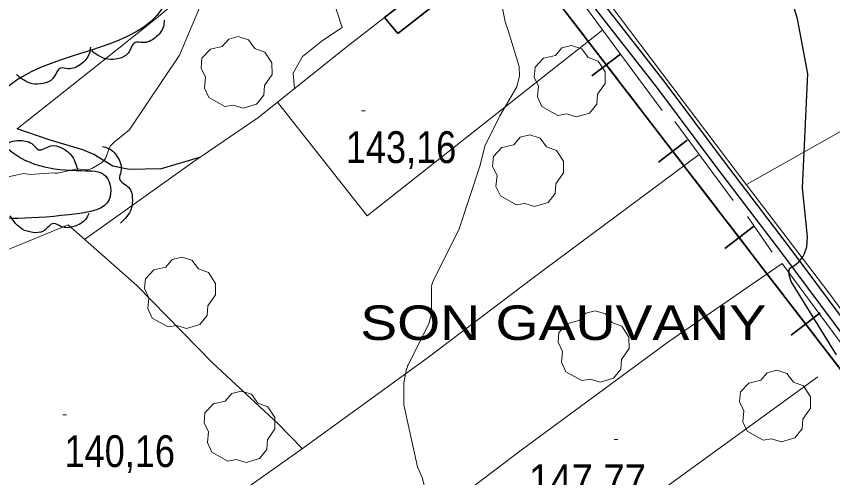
# Model space of a CAD drawing. Extents: x 480269 to 484877, y 4383588 to 4386804.
# Drawn here: x 481701.4 to 481926.2, y 4386167.5 to 4386294.4 of the extents above; entities that cross this region are included whole.
import ezdxf
from ezdxf.enums import TextEntityAlignment as Align

# ---------------------------------------------------------------- set-up
doc = ezdxf.new("R2010")
doc.units = 0
doc.header["$LTSCALE"] = 3.8
doc.linetypes.add('LONG_DASHED', pattern=[7.5, 6, -1.5])
for name, color, linetype, lineweight in [('25', 7, 'LONG_DASHED', 25), ('27', 7, 'Continuous', 25), ('29', 7, 'Continuous', 13), ('34', 7, 'Continuous', 35), ('38', 7, 'Continuous', 25), ('47', 7, 'Continuous', 35), ('51', 7, 'Continuous', 13), ('7', 7, 'Continuous', 13), ('8', 7, 'Continuous', 25), ('9', 7, 'Continuous', 13)]:
    doc.layers.add(name, color=color, linetype=linetype, lineweight=lineweight)
doc.layers.add('5', color=7, linetype='Continuous')

msp = doc.modelspace()

# ---------------------------------------------------------------- linework, layer by layer
at = {"layer": '25'}
msp.add_lwpolyline([(481751.88, 4386255.52), (481741.28, 4386252.39), (481732.49, 4386252.26), (481727.94, 4386253.2), (481722.77, 4386256.33), (481719.7, 4386257.63), (481710.68, 4386260.31), (481701.61, 4386263.39)], dxfattribs=at)
at = {"layer": '27'}
for points in [[(481652.58, 4386324.23), (481670.19, 4386354), (481684.76, 4386365.54), (481692.05, 4386369.79), (481699.94, 4386375.87), (481706.93, 4386386.5), (481709.05, 4386395.61), (481711.79, 4386399.56), (481714.21, 4386396.83), (481712.39, 4386391.66), (481709.96, 4386380.73), (481712.7, 4386371.62), (481718.47, 4386365.24), (481733.04, 4386348.22), (481736.38, 4386337.29), (481738.2, 4386330.61), (481737.9, 4386324.83), (481737.29, 4386319.97), (481733.04, 4386316.33), (481722.72, 4386321.8), (481714.21, 4386319.97), (481707.53, 4386313.9), (481709.05, 4386308.43), (481714.21, 4386302.66), (481723.32, 4386298.71), (481739.42, 4386306), (481741.85, 4386307.22), (481743.36, 4386302.66), (481741.54, 4386296.58), (481702.98, 4386277.75), (481696, 4386271.07), (481695.09, 4386264.08), (481698.43, 4386258.61), (481719.38, 4386251.93), (481726.06, 4386250.41), (481726.97, 4386244.03), (481718.16, 4386240.08), (481686.58, 4386240.08), (481678.69, 4386240.99), (481669.88, 4386238.56), (481657.13, 4386234.61), (481649.24, 4386228.84), (481646.81, 4386223.07), (481644.08, 4386217.3), (481636.49, 4386216.69), (481628.59, 4386224.59), (481624.64, 4386239.17), (481623.43, 4386247.37), (481622.52, 4386257.7), (481627.98, 4386266.51), (481637.09, 4386274.41), (481646.81, 4386282.91), (481648.63, 4386288.99), (481645.29, 4386299.32), (481644.38, 4386306.3), (481646.2, 4386313.29), (481652.27, 4386323.62)], [(481742.12, 4386293.32), (481741.89, 4386291.56), (481739.66, 4386288.5), (481736.22, 4386287.15), (481734.17, 4386287.22), (481732.22, 4386284.25), (481729.6, 4386282.8), (481726.59, 4386282.58), (481722.16, 4386284.81)], [(481721.8, 4386285.86), (481721.49, 4386284.11), (481719.12, 4386281.16), (481715.62, 4386279.97), (481713.57, 4386280.14), (481711.49, 4386277.26), (481708.81, 4386275.94), (481705.79, 4386275.86), (481701.47, 4386278.29)], [(481697.52, 4386258.09), (481698.82, 4386259.3), (481702.5, 4386260.23), (481706.01, 4386259.07), (481707.54, 4386257.7), (481710.94, 4386258.74), (481713.87, 4386258.18), (481716.33, 4386256.42), (481718.31, 4386251.88)], [(481725.13, 4386258.59), (481726.82, 4386258.06), (481729.46, 4386255.34), (481730.2, 4386251.72), (481729.78, 4386249.71), (481732.38, 4386247.28), (481733.35, 4386244.46), (481733.05, 4386241.45), (481730.1, 4386237.47)], [(481721.4, 4386240.18), (481720.54, 4386238.62), (481717.35, 4386236.58), (481713.66, 4386236.58), (481711.77, 4386237.39), (481708.87, 4386235.32), (481705.91, 4386234.93), (481703.02, 4386235.82), (481699.71, 4386239.51)]]:
    msp.add_spline(points, degree=3, dxfattribs=at)
at = {"layer": '29'}
for points in [[(481758.8, 4386269.59), (481754.41, 4386272.02), (481753.19, 4386274.66), (481753.49, 4386277.62), (481752.29, 4386280.12), (481752.53, 4386282.86), (481754.86, 4386285.31), (481758.11, 4386286.08), (481759.91, 4386288.15), (481762.53, 4386288.8), (481765.34, 4386287.95), (481767.13, 4386285.55), (481769.88, 4386284.54), (481771.8, 4386281.55), (481771.82, 4386278.41), (481769.73, 4386275.39), (481769.54, 4386272.72), (481767.54, 4386270.24), (481763.84, 4386269.16), (481761.12, 4386269.98)], [(481850.57, 4386267.13), (481846.18, 4386269.56), (481844.96, 4386272.2), (481845.26, 4386275.16), (481844.06, 4386277.66), (481844.3, 4386280.4), (481846.63, 4386282.85), (481849.88, 4386283.62), (481851.68, 4386285.69), (481854.3, 4386286.34), (481857.11, 4386285.49), (481858.9, 4386283.09), (481861.65, 4386282.08), (481863.57, 4386279.09), (481863.59, 4386275.95), (481861.5, 4386272.93), (481861.31, 4386270.26), (481859.31, 4386267.78), (481855.61, 4386266.7), (481852.89, 4386267.52)], [(481839.1, 4386242.54), (481834.71, 4386244.97), (481833.49, 4386247.61), (481833.79, 4386250.57), (481832.59, 4386253.07), (481832.83, 4386255.81), (481835.16, 4386258.26), (481838.41, 4386259.03), (481840.21, 4386261.1), (481842.83, 4386261.75), (481845.64, 4386260.9), (481847.43, 4386258.5), (481850.18, 4386257.49), (481852.1, 4386254.5), (481852.12, 4386251.36), (481850.03, 4386248.34), (481849.84, 4386245.67), (481847.84, 4386243.19), (481844.14, 4386242.11), (481841.42, 4386242.93)], [(481743.23, 4386208.93), (481738.84, 4386211.36), (481737.62, 4386214), (481737.92, 4386216.96), (481736.72, 4386219.46), (481736.96, 4386222.2), (481739.29, 4386224.65), (481742.54, 4386225.42), (481744.34, 4386227.49), (481746.96, 4386228.14), (481749.77, 4386227.29), (481751.56, 4386224.89), (481754.31, 4386223.88), (481756.23, 4386220.89), (481756.25, 4386217.75), (481754.16, 4386214.73), (481753.97, 4386212.06), (481751.97, 4386209.58), (481748.27, 4386208.5), (481745.55, 4386209.32)], [(481857.13, 4386194.17), (481852.74, 4386196.6), (481851.52, 4386199.24), (481851.82, 4386202.2), (481850.62, 4386204.7), (481850.86, 4386207.44), (481853.19, 4386209.89), (481856.44, 4386210.66), (481858.24, 4386212.73), (481860.86, 4386213.38), (481863.67, 4386212.53), (481865.46, 4386210.13), (481868.21, 4386209.12), (481870.13, 4386206.13), (481870.15, 4386202.99), (481868.06, 4386199.97), (481867.87, 4386197.3), (481865.87, 4386194.82), (481862.17, 4386193.74), (481859.45, 4386194.56)], [(481907.11, 4386177.78), (481902.72, 4386180.21), (481901.5, 4386182.85), (481901.8, 4386185.81), (481900.6, 4386188.31), (481900.84, 4386191.05), (481903.17, 4386193.5), (481906.42, 4386194.27), (481908.22, 4386196.34), (481910.84, 4386196.99), (481913.65, 4386196.14), (481915.44, 4386193.74), (481918.19, 4386192.73), (481920.11, 4386189.74), (481920.13, 4386186.6), (481918.04, 4386183.58), (481917.85, 4386180.91), (481915.85, 4386178.43), (481912.15, 4386177.35), (481909.43, 4386178.17)], [(481759.62, 4386172.04), (481755.23, 4386174.47), (481754.01, 4386177.11), (481754.31, 4386180.07), (481753.11, 4386182.57), (481753.35, 4386185.31), (481755.68, 4386187.76), (481758.93, 4386188.53), (481760.73, 4386190.6), (481763.35, 4386191.25), (481766.16, 4386190.4), (481767.95, 4386188), (481770.7, 4386186.99), (481772.62, 4386184), (481772.64, 4386180.86), (481770.55, 4386177.84), (481770.36, 4386175.17), (481768.36, 4386172.69), (481764.66, 4386171.61), (481761.94, 4386172.43)]]:
    msp.add_lwpolyline(points, close=True, dxfattribs=at)
at = {"layer": '34'}
for p, q in [((481851.69, 4386296.9), (481857.79, 4386288.98)), ((481860.84, 4386285.02), (481866.94, 4386277.1)), ((481859.93, 4386278.01), (481867.85, 4386284.11)), ((481869.99, 4386273.13), (481876.09, 4386265.21)), ((481878.23, 4386254.24), (481886.15, 4386260.34)), ((481879.14, 4386261.25), (481885.24, 4386253.32)), ((481888.29, 4386249.36), (481894.39, 4386241.44)), ((481897.44, 4386237.48), (481903.54, 4386229.55)), ((481896.53, 4386230.47), (481904.45, 4386236.57)), ((481906.59, 4386225.59), (481912.69, 4386217.67)), ((481914.83, 4386206.69), (481922.76, 4386212.8)), ((481915.74, 4386213.71), (481921.84, 4386205.78)), ((481924.89, 4386201.82), (481930.99, 4386193.9))]:
    msp.add_line(p, q, dxfattribs=at)
msp.add_lwpolyline([(481732.67, 4386453.74), (481770, 4386403), (482108, 4385964), (482722, 4385145)], dxfattribs=at)
at = {"layer": '38'}
for points in [[(481739.02, 4386453.72), (481746.6, 4386443.81), (481763.9, 4386421.1), (481780.66, 4386400.62), (481800.54, 4386375.74), (481816.44, 4386355.57), (481830.64, 4386336.1), (481844.6, 4386317.88), (481859.91, 4386297.65), (481877.97, 4386274.55), (481894.23, 4386252.79), (481912.43, 4386228.94), (481933.35, 4386200.86), (481948.43, 4386180.22), (481961.29, 4386161.94)], [(481782.92, 4386401.98), (481802.59, 4386377.37), (481818.53, 4386357.15), (481832.74, 4386337.67), (481846.68, 4386319.47), (481861.98, 4386299.25), (481880.05, 4386276.14), (481896.32, 4386254.37), (481914.52, 4386230.51), (481935.46, 4386202.41), (481950.56, 4386181.75), (481958.52, 4386170.44)]]:
    msp.add_lwpolyline(points, dxfattribs=at)
at = {"layer": '47'}
msp.add_lwpolyline([(481806.46, 4386289.71), (481802.76, 4386294.06), (481812.18, 4386301.42), (481815.67, 4386296.81)], close=True, dxfattribs=at)
at = {"layer": '51'}
for p, q in [((481902.47, 4386248.1), (481941.73, 4386270.28)), ((481882.77, 4386265.47), (481898.79, 4386243.68)), ((481909.6, 4386229.54), (481902.77, 4386239.33)), ((481877.67, 4386162.91), (481922.16, 4386195.19))]:
    msp.add_line(p, q, dxfattribs=at)
for points in [[(481879.3, 4386268.48), (481853.23, 4386303.77), (481817.76, 4386351.16), (481802.25, 4386371.71)], [(481817.91, 4386359.84), (481864.33, 4386298.51), (481900.1, 4386251.19), (481924.94, 4386218.71), (481960.73, 4386170.26)], [(481701.61, 4386263.39), (481724.26, 4386281.28), (481740.04, 4386293.88), (481759.68, 4386310.35), (481752.26, 4386321.3)], [(481786.12, 4386306.92), (481791.16, 4386291.34), (481785.77, 4386287.75), (481780.18, 4386283.33), (481777.63, 4386278.73), (481778.01, 4386274.48)], [(481720.17, 4386232.99), (481750.3, 4386254.45), (481768.22, 4386266.66), (481791.69, 4386285.42), (481802.76, 4386294.06)], [(481773.33, 4386270.74), (481798.06, 4386239.5), (481862.95, 4386290.63)], [(481740.35, 4386147.29), (481779.89, 4386175.19), (481814.91, 4386200.65), (481843.71, 4386222.41), (481889.46, 4386256.38)], [(481780.22, 4386175.43), (481773.56, 4386182.3), (481755.47, 4386199.04), (481734.58, 4386220.3), (481715.64, 4386236.98), (481683.89, 4386224)], [(481912.31, 4386226.42), (481881.15, 4386204.95), (481840.44, 4386174.98), (481814.57, 4386155.36), (481785.5, 4386132.02), (481747.33, 4386105.7)], [(481912.31, 4386226.42), (481959.65, 4386162.43), (481950.26, 4386151.47), (481940.96, 4386139.7), (481931.94, 4386128.9), (481927.03, 4386121.52), (481922.22, 4386112.8)]]:
    msp.add_lwpolyline(points, dxfattribs=at)
at = {"layer": '7'}
for p, q in [((481796.51, 4386268.39), (481797.51, 4386268.39)), ((481714.18, 4386184.75), (481715.18, 4386184.75)), ((481866.09, 4386177.98), (481867.09, 4386177.98))]:
    msp.add_line(p, q, dxfattribs=at)
at = {"layer": '8'}
msp.add_lwpolyline([(481927.26, 4386201.23), (481914.81, 4386221.42), (481914.43, 4386222.58), (481914.29, 4386223.24), (481914.23, 4386223.83), (481914.23, 4386224.14), (481914.3, 4386224.68), (481914.5, 4386225.13), (481914.59, 4386225.23), (481914.69, 4386225.32), (481915.8, 4386225.9), (481916.19, 4386226.18), (481916.96, 4386226.88), (481917.69, 4386227.72), (481918.02, 4386228.21), (481918.48, 4386229.12), (481919.12, 4386230.99), (481919.31, 4386233.73), (481917.89, 4386247.2), (481919.39, 4386278.57), (481916.56, 4386293.69), (481914.4, 4386300.58)], dxfattribs=at)
at = {"layer": '9'}
for points in [[(481831.6, 4386315.5), (481836.06, 4386292.83), (481836.9, 4386290.53), (481839.93, 4386280.58), (481839.96, 4386277.85)], [(481692.2, 4386248.8), (481703.01, 4386251.09), (481703.43, 4386251.12), (481705.2, 4386250.85), (481711.6, 4386251.3), (481712.14, 4386251.21), (481712.74, 4386251.2), (481717.3, 4386252.29), (481718.21, 4386252.39), (481720.53, 4386252.14), (481721.12, 4386252.2), (481722.19, 4386252.54), (481724.83, 4386254.05), (481725.68, 4386254.89), (481726.04, 4386255.48), (481726.96, 4386258.16), (481727.37, 4386258.79), (481728.37, 4386259.74), (481732.69, 4386263.29), (481732.69, 4386263.31), (481732.69, 4386263.32), (481732.7, 4386263.36), (481746.32, 4386283.69), (481755.61, 4386305.67)], [(481839.96, 4386277.85), (481839.93, 4386277.65), (481839.24, 4386274.95), (481834.56, 4386267.02), (481830.41, 4386258.66), (481829.14, 4386253.4), (481823.26, 4386235.64), (481816.04, 4386221.22), (481815.73, 4386220.07), (481815.7, 4386219.76), (481815.75, 4386219.59), (481815.74, 4386213.75), (481815.77, 4386213.53), (481815.78, 4386213.3), (481815.65, 4386212.29), (481815.03, 4386209.76), (481809.36, 4386198.52), (481809.27, 4386198.45), (481809.24, 4386198.42), (481809.21, 4386198.36), (481808.77, 4386196.93), (481808.1, 4386193.55), (481808.1, 4386187.52), (481811.86, 4386170.42), (481813.14, 4386167.52), (481813.79, 4386165)]]:
    msp.add_lwpolyline(points, dxfattribs=at)

# ---------------------------------------------------------------- texts
at = {"layer": '5', "width": 1.2}
msp.add_text('SON GAUVANY', height=9.5, dxfattribs=at).set_placement((481907.94, 4386205.34), align=Align.RIGHT)
at = {"layer": '7'}
for s, width, p in [('143,16', 0.85, (481792.15, 4386254.02)), ('140,16', 0.85, (481714.68, 4386170.38)), ('147,77', 0.9, (481842.61, 4386162.39))]:
    msp.add_text(s, height=8.75, dxfattribs=dict(at, width=width)).set_placement(p)

doc.saveas('drawing.dxf')
